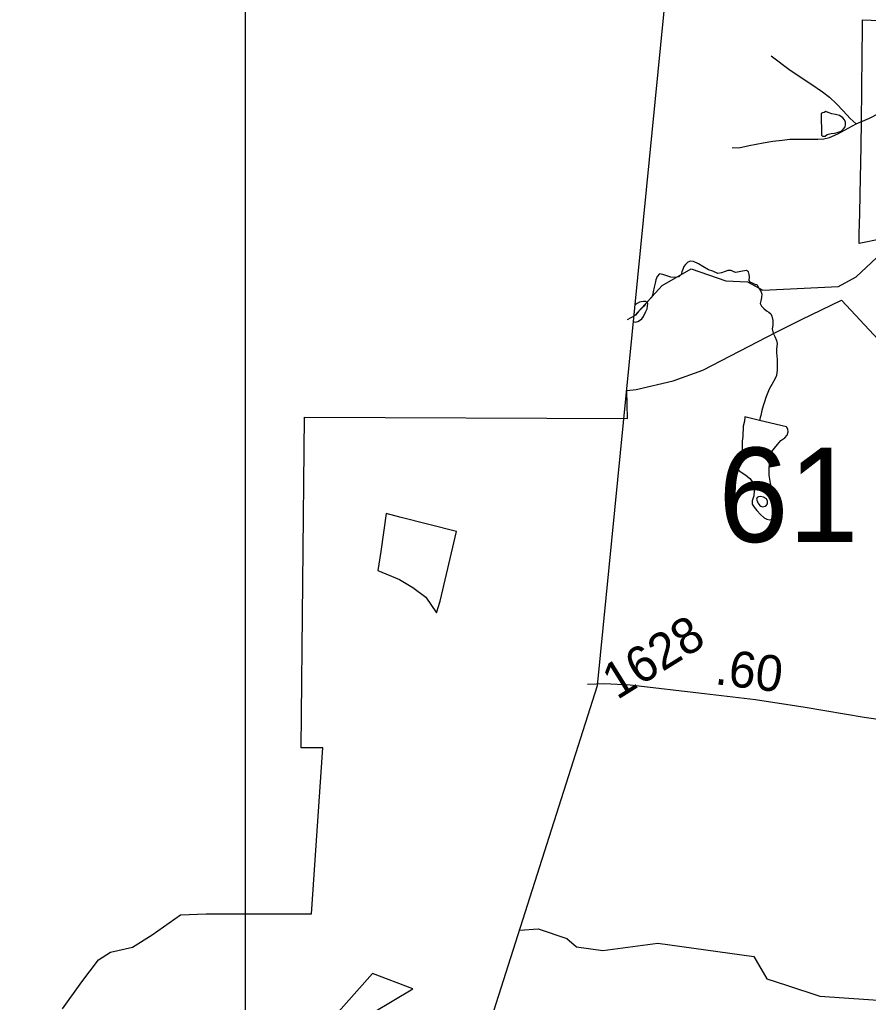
# Model space of a CAD drawing. Extents: x 2001466 to 31450019, y -30647475 to 847247.
# Drawn here: x 2022822 to 2028726, y 759531 to 766365 of the extents above; entities that cross this region are included whole.
import ezdxf

# ---------------------------------------------------------------- set-up
doc = ezdxf.new("R2010")
doc.units = 0
for name, color, linetype in [('Exist Boundary Political City Limit New', 7, 'Continuous'), ('Exist Boundary Political City Limit New Hole', 7, 'Continuous'), ('Exist Boundary Political CountyLine', 7, 'Continuous'), ('Exist Hydrographic Creek Single Shore', 7, 'Continuous'), ('Exist Hydrographic Misc Water Feature', 7, 'Continuous'), ('Exist Road Non-System Type 51', 7, 'Continuous'), ('Exist Road Secondary Mileage Hundredths English Label', 7, 'Continuous'), ('Exist Road Secondary Structure Standard Bridge Number Label', 7, 'Continuous'), ('Exist Road Secondary Type 51 Attributed', 7, 'Continuous'), ('Exist Road Secondary Type 51 Number Label', 7, 'Continuous'), ('Map Preparation Boundary City Limit Buffer Line', 7, 'Continuous'), ('Map Preparation Inset Cut Line', 7, 'Continuous')]:
    doc.layers.add(name, color=color, linetype=linetype)

msp = doc.modelspace()

# ---------------------------------------------------------------- linework, layer by layer
at = {"layer": 'Exist Boundary Political City Limit New'}
for points in [[(2028683.6, 766188), (2028684.1, 766234.8), (2028685.2, 766364.1), (2028869.2, 766358.2)], [(2028823, 764839.9), (2028661.6, 764809.2), (2028663, 764874.9), (2028666.1, 765016.5), (2028669.1, 765149.8), (2028676.5, 765486.6), (2028678.6, 765658.8), (2028679.1, 765708.8), (2028680.2, 765828.8), (2028681.1, 765927.9), (2028682.5, 766072.4), (2028683.6, 766188)], [(2023119.4, 759485.9), (2023253.1, 759673.1), (2023369.9, 759826.2), (2023452.5, 759879.8), (2023605.8, 759913.8), (2023744.5, 760001.3), (2023941.5, 760139.9), (2024118.9, 760147.1), (2024851.9, 760147.1), (2024931.6, 761301.6), (2024780.2, 761301.6), (2024802.6, 763600.4), (2027049.4, 763592.5), (2027044.9, 763785.2), (2027110.4, 763792.6), (2027367.9, 763853.6), (2027573.9, 763928.5), (2028085.5, 764192.1), (2028261.1, 764281.1), (2028538.1, 764414.9), (2028795.5, 764138.6)], [(2025149.1, 759381.4), (2025557.9, 759624.5), (2025275.6, 759731.4), (2024438.9, 758788.2)]]:
    msp.add_lwpolyline(points, dxfattribs=at)
at = {"layer": 'Exist Boundary Political City Limit New Hole'}
msp.add_lwpolyline([(2025746.6, 762322), (2025860.4, 762806.6), (2025467.4, 762905.4), (2025370.4, 762929.8), (2025334.5, 762667.6), (2025313.4, 762535.1), (2025463.6, 762472.7), (2025557.1, 762416), (2025647.8, 762347.9), (2025721.5, 762240.1), (2025746.6, 762322)], dxfattribs=at)
at = {"layer": 'Exist Boundary Political CountyLine'}
msp.add_lwpolyline([(2022821.6, 749625), (2023527, 751602.5), (2024196.5, 753431.9), (2026842.4, 761733.5), (2027743, 770860.1)], dxfattribs=at)
at = {"layer": 'Exist Hydrographic Creek Single Shore'}
for points in [[(2027049.7, 764279.2), (2027100.3, 764307.2), (2027292.3, 764515.5), (2027492.3, 764632.8), (2027734.2, 764549), (2027884.3, 764542.7), (2027992.2, 764484.8), (2028517.3, 764510.1), (2028642.2, 764576.5), (2028925.2, 764843), (2029458.3, 764999.4), (2029693.8, 765150.8), (2030033.3, 765283), (2030383.3, 765351.3), (2030550.2, 765416.8), (2030741.3, 765458.8), (2030941.2, 765559.7)], [(2026300.3, 760032.7), (2026428.2, 760041.2), (2026628.2, 759974.8), (2026695.2, 759917.7), (2026878.3, 759890.9), (2027262.2, 759942.2), (2027928.2, 759849.8), (2028020.3, 759693.7), (2028156.7, 759649.4)], [(2028156.7, 759649.4), (2028387.3, 759574.6), (2028862.2, 759542), (2029328.3, 759558.7), (2029720.1, 759711.5), (2029778.2, 759710.3)]]:
    msp.add_lwpolyline(points, dxfattribs=at)
at = {"layer": 'Exist Hydrographic Misc Water Feature'}
for points in [[(2028399.8, 765562.5), (2028405.8, 765555.8), (2028425.9, 765555.4), (2028439.8, 765565.7), (2028467.9, 765573.4), (2028489.8, 765577), (2028509.9, 765581.6), (2028535.8, 765590.8), (2028554, 765605.3), (2028564.1, 765619), (2028568, 765632.8), (2028568, 765653.4), (2028560.2, 765669.1), (2028548.1, 765683.3), (2028524.1, 765697.7), (2028496.2, 765705.7), (2028472.2, 765709.4), (2028446.2, 765719.8), (2028430.2, 765725.9), (2028418.1, 765719.6), (2028406, 765717.4), (2028398.2, 765713.4), (2028399.8, 765562.5)], [(2027952, 764521.7), (2027942.8, 764521.8), (2027921, 764532.1), (2027903.2, 764539.9), (2027897, 764551.5), (2027899.1, 764576.1), (2027897.2, 764594.1), (2027891.3, 764611.5), (2027879.2, 764619.9), (2027851.3, 764615.6), (2027827.3, 764612), (2027803.1, 764607.5), (2027789.2, 764611.9), (2027771.3, 764619.7), (2027749.4, 764621.7), (2027729.3, 764614), (2027703.3, 764603.8), (2027679.1, 764600.3), (2027643.2, 764616.6), (2027613.2, 764624.6), (2027573.2, 764648.3), (2027543.3, 764666.2), (2027509.3, 764684.1), (2027487.5, 764686.2), (2027469.3, 764678.4), (2027453.3, 764662.3), (2027443.2, 764648.5), (2027437.5, 764634.8), (2027429.3, 764612.7), (2027423.2, 764592.4), (2027407.2, 764576.3), (2027380.9, 764572.7), (2027351.2, 764575), (2027323.3, 764582.9), (2027297, 764592.5), (2027273.3, 764597), (2027257.3, 764578.5), (2027247.2, 764556.5), (2027242.9, 764532.8), (2027235.1, 764505.2), (2027229.2, 764472.5), (2027224.9, 764450.4), (2027218.9, 764434.9), (2027204.8, 764420.4), (2027185.1, 764397.9)], [(2027952, 764521.7), (2027964.9, 764497.6), (2027976.8, 764476), (2027984.8, 764455.4), (2027982.9, 764433.2), (2027976.8, 764409.6), (2027972.7, 764391.6), (2027982.5, 764373.4), (2027998.5, 764357.4), (2028016.8, 764339.9), (2028032.6, 764331.3), (2028046.5, 764319.5), (2028054.5, 764303), (2028062.3, 764273.3), (2028060.5, 764239.8), (2028056.1, 764215.2), (2028064.1, 764185.5), (2028076.2, 764161.5), (2028086.1, 764133.4), (2028092, 764113.6), (2028085.9, 764073.5), (2028085.7, 764047.2), (2028091.8, 764002.8), (2028091, 763929.8), (2028087.3, 763891.4), (2028075.4, 763865.4), (2028055.3, 763827.2), (2028035.2, 763794.8), (2028013.3, 763737), (2028003, 763706.9), (2027993, 763679.2), (2027984.8, 763647.4), (2027976.8, 763613.1), (2027972.7, 763597.6), (2027969.4, 763577.9)], [(2027092.2, 764265.2), (2027102.7, 764262.6), (2027122.5, 764267.1), (2027134.6, 764272.6), (2027150.6, 764284.5), (2027160.5, 764300.8), (2027178.7, 764334.9), (2027186.7, 764355.2), (2027188.8, 764373.2), (2027192.7, 764391.2), (2027185.1, 764397.9)], [(2027185.1, 764397.9), (2027178.7, 764390.6), (2027170.7, 764376.9), (2027150.6, 764359.2), (2027126.6, 764335.1), (2027106.3, 764310.9), (2027096.2, 764305.4)], [(2027185.1, 764397.9), (2027176.9, 764404.6), (2027160.9, 764404.9), (2027146.5, 764402.8), (2027132.6, 764400.6), (2027118.6, 764391.1), (2027103.7, 764381.4)], [(2027969.4, 763577.9), (2027865.4, 763603), (2027863.4, 763573.6), (2027855.4, 763539.3), (2027853.1, 763465.5), (2027849, 763433.6), (2027849, 763391), (2027849, 763361.4), (2027841, 763333.7), (2027828.9, 763297), (2027818.9, 763273.4), (2027813, 763255.5), (2027820.7, 763234.9), (2027840.6, 763217.2), (2027872.4, 763196.9), (2027900.5, 763175), (2027918.6, 763153.3), (2027926.6, 763131), (2027932.5, 763089), (2027928.2, 763054.6), (2027918.1, 763018.7), (2027918.1, 762996.6), (2027932.1, 762975), (2027950.1, 762950.9), (2027976.2, 762924.9), (2028000, 762900.6), (2028020.1, 762890.4), (2028040.2, 762886.7), (2028052, 762888.9), (2028066.2, 762905), (2028068.2, 762928.8), (2028070.3, 762954.9), (2028070.3, 762991.1), (2028068.2, 763019), (2028062.3, 763051.1), (2028058.4, 763080.7), (2028052.5, 763111.2), (2028044.5, 763142.5), (2028040.6, 763168.8), (2028036.7, 763196.8), (2028036.9, 763238.6), (2028038.9, 763278.8), (2028046.9, 763324.6), (2028054.9, 763361.3), (2028073, 763384.8), (2028093.1, 763410.5), (2028117.3, 763438.7), (2028145.1, 763457.1), (2028161.1, 763476.4), (2028169.1, 763498.5), (2028165.4, 763516.6), (2028157.2, 763533.1), (2027969.4, 763577.9)], [(2027951.2, 763042.7), (2027948.3, 763031.3), (2027956.1, 763004.9), (2027970, 762986.5), (2027979, 762980.7), (2027990.3, 762977.1), (2027999.3, 762979.4), (2028008.2, 762982.5), (2028016.6, 762988.1), (2028024.2, 762996.9), (2028024.2, 763016.6), (2028016.6, 763033.2), (2027996.3, 763045.1), (2027976.4, 763048.7), (2027962.4, 763046.6), (2027951.2, 763042.7)]]:
    msp.add_lwpolyline(points, dxfattribs=at)
at = {"layer": 'Exist Road Non-System Type 51'}
for points in [[(2028049.7, 766113.5), (2028181.5, 766015.2), (2028325.1, 765918.8), (2028407, 765864.5), (2028455.1, 765826.3), (2028504.9, 765780.3), (2028550.7, 765732.2), (2028598.7, 765678.2), (2028640.5, 765641.9)], [(2028640.5, 765641.9), (2028734.7, 765679.8), (2028862.9, 765747.4), (2028936.9, 765779.3), (2029039.1, 765823), (2029169.2, 765876.6), (2029241.3, 765912.5), (2029277.2, 765928.4), (2029315.4, 765944.2), (2029371.3, 765962.1), (2029429.4, 765973.9), (2029475.5, 765977.7), (2029535.3, 765979.7), (2029589.4, 765975.6), (2029698.2, 765970.1)], [(2027778.3, 765476.3), (2027824.2, 765474.2), (2027896.1, 765489.9), (2027994.4, 765509.7), (2028062.4, 765519.5), (2028126.3, 765527.4), (2028180.3, 765535.1), (2028226.3, 765533.2), (2028274.3, 765535), (2028340.3, 765534.9), (2028374.3, 765534.8), (2028416.3, 765536.7), (2028456.3, 765546.5), (2028512.4, 765570.3), (2028640.5, 765641.9)]]:
    msp.add_lwpolyline(points, dxfattribs=at)
at = {"layer": 'Exist Road Secondary Type 51 Attributed'}
msp.add_lwpolyline([(2029929.7, 761460), (2029757.5, 761455.2), (2029456.6, 761466.5), (2029294.1, 761463.3), (2029176.6, 761455.2), (2028983.5, 761471.3), (2028696.7, 761512.4), (2028287.2, 761580.8), (2027939.6, 761633.9), (2027585.2, 761675.8), (2027069.5, 761737), (2026890.9, 761745.1), (2026772.3, 761741.8)], dxfattribs=at)
at = {"layer": 'Map Preparation Boundary City Limit Buffer Line'}
for points in [[(2028683.6, 766188), (2028684.1, 766234.8), (2028685.2, 766364.1), (2028869.2, 766358.2)], [(2028823, 764839.9), (2028661.6, 764809.2), (2028663, 764874.9), (2028666.1, 765016.5), (2028669.1, 765149.8), (2028676.5, 765486.6), (2028678.6, 765658.8), (2028679.1, 765708.8), (2028680.2, 765828.8), (2028681.1, 765927.9), (2028682.5, 766072.4), (2028683.6, 766188)], [(2023119.4, 759485.9), (2023253.1, 759673.1), (2023369.9, 759826.2), (2023452.5, 759879.8), (2023605.8, 759913.8), (2023744.5, 760001.3), (2023941.5, 760139.9), (2024118.9, 760147.1), (2024851.9, 760147.1), (2024931.6, 761301.6), (2024780.2, 761301.6), (2024802.6, 763600.4), (2027049.4, 763592.5), (2027044.9, 763785.2), (2027110.4, 763792.6), (2027367.9, 763853.6), (2027573.9, 763928.5), (2028085.5, 764192.1), (2028261.1, 764281.1), (2028538.1, 764414.9), (2028795.5, 764138.6)], [(2025746.6, 762322), (2025860.4, 762806.6), (2025467.4, 762905.4), (2025370.4, 762929.8), (2025334.5, 762667.6), (2025313.4, 762535.1), (2025463.6, 762472.7), (2025557.1, 762416), (2025647.8, 762347.9), (2025721.5, 762240.1), (2025746.6, 762322)], [(2025149.1, 759381.4), (2025557.9, 759624.5), (2025275.6, 759731.4), (2024438.9, 758788.2)]]:
    msp.add_lwpolyline(points, dxfattribs=at)
at = {"layer": 'Map Preparation Inset Cut Line'}
msp.add_lwpolyline([(2024392.3, 745607.9), (2024392.3, 789325), (2056414.4, 789325)], dxfattribs=at)

# ---------------------------------------------------------------- texts
at = {"layer": 'Exist Road Secondary Mileage Hundredths English Label'}
msp.add_text('.60', height=250, rotation=352.75414, dxfattribs=at).set_placement((2027652.1, 761744.7))
at = {"layer": 'Exist Road Secondary Structure Standard Bridge Number Label'}
msp.add_text('61', height=656.17, dxfattribs=at).set_placement((2027682.2, 762732.6))
at = {"layer": 'Exist Road Secondary Type 51 Number Label'}
msp.add_text('1628', height=250, rotation=31.91803, dxfattribs=at).set_placement((2026977.4, 761631))

doc.saveas('drawing.dxf')
